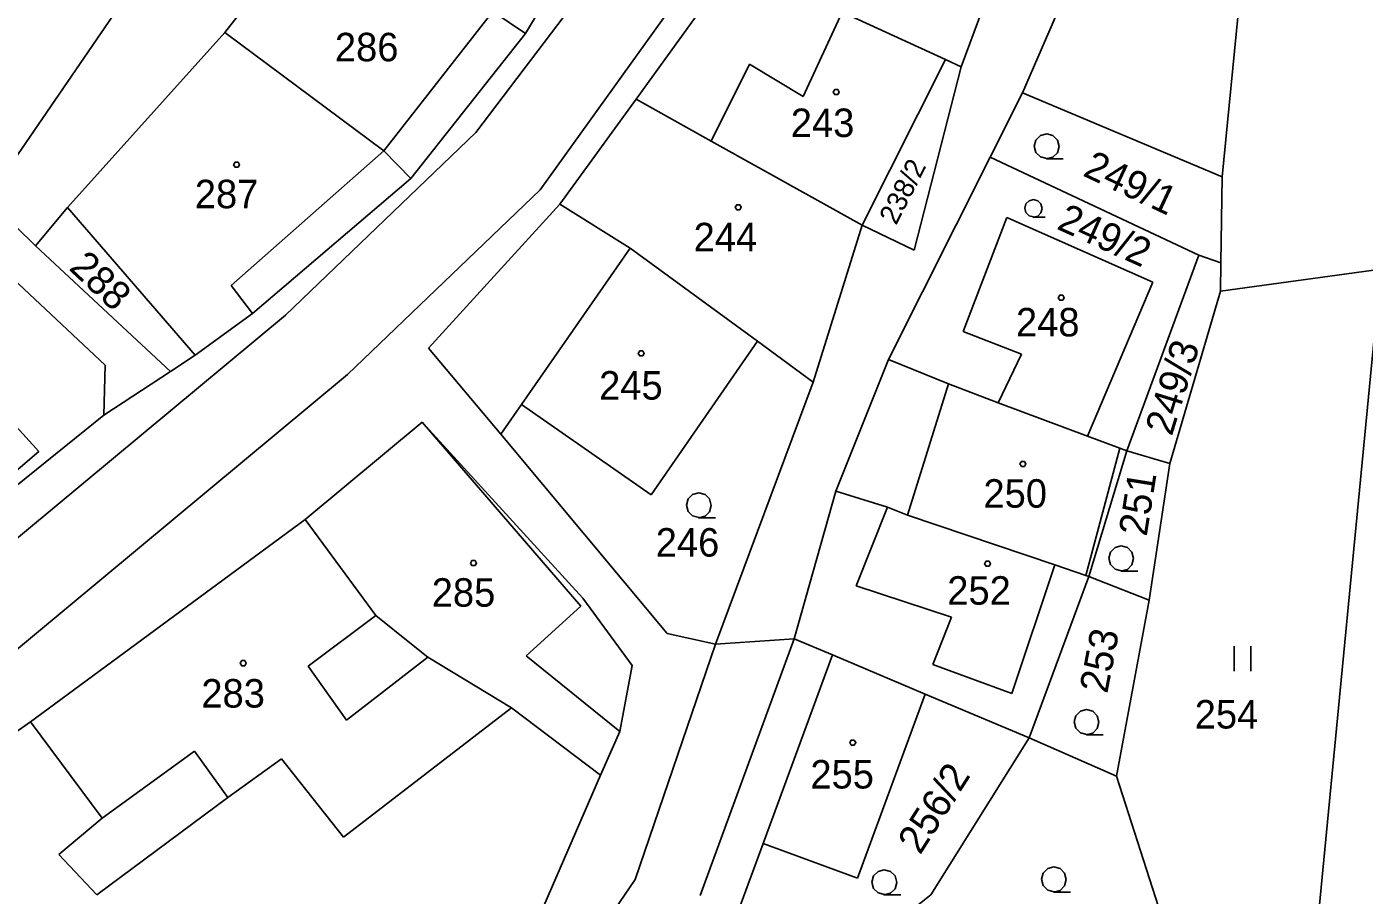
# Model space of a CAD drawing. Extents: x -609861 to -605046, y -1120287 to -1116307.
# Drawn here: x -606958.5 to -606878.7, y -1119241 to -1119189.1 of the extents above; entities that cross this region are included whole.
import ezdxf

# ---------------------------------------------------------------- set-up
doc = ezdxf.new("R2010")
doc.units = 0
for name, color, linetype in [('Vrstva 1', 7, 'Continuous'), ('Vrstva 2', 7, 'Continuous'), ('Vrstva 3', 7, 'Continuous'), ('Vrstva 4', 7, 'Continuous'), ('Vrstva 5', 7, 'Continuous')]:
    doc.layers.add(name, color=color, linetype=linetype)

msp = doc.modelspace()

# ---------------------------------------------------------------- linework, layer by layer
at = {"layer": 'Vrstva 1'}
for p, q in [((-606882.24, -1119147.78), (-606887.13, -1119198.08)), ((-606931.57, -1119156.63), (-606960.83, -1119199.39)), ((-606917.71, -1119171.16), (-606928.72, -1119189.54)), ((-606902.71, -1119191.52), (-606898.71, -1119180.77)), ((-606894.7, -1119183.02), (-606899.05, -1119193.07)), ((-606942.51, -1119184.16), (-606946.66, -1119189.47)), ((-606922.12, -1119193.45), (-606916.25, -1119185.35)), ((-606928.72, -1119189.54), (-606930.67, -1119188.21)), ((-606903.65, -1119191.09), (-606909.82, -1119188.26)), ((-606946.66, -1119189.47), (-606956.05, -1119199.92)), ((-606937.17, -1119196.54), (-606946.66, -1119189.47)), ((-606935.56, -1119198.19), (-606928.72, -1119189.54)), ((-606908.63, -1119200.97), (-606903.65, -1119191.09)), ((-606903.65, -1119191.09), (-606902.71, -1119191.52)), ((-606902.71, -1119191.52), (-606905.51, -1119202.47)), ((-606926.67, -1119199.72), (-606922.12, -1119193.45)), ((-606917.63, -1119195.95), (-606922.12, -1119193.45)), ((-606899.05, -1119193.07), (-606900.98, -1119196.91)), ((-606887.13, -1119198.08), (-606899.05, -1119193.07)), ((-606908.63, -1119200.97), (-606917.63, -1119195.95)), ((-606935.56, -1119198.19), (-606937.17, -1119196.54)), ((-606953.81, -1119209.32), (-606967.03, -1119196.92)), ((-606900.98, -1119196.91), (-606907.05, -1119208.99)), ((-606900.98, -1119196.91), (-606888.53, -1119202.75)), ((-606945.01, -1119206.25), (-606935.56, -1119198.19)), ((-606887.21, -1119203.21), (-606887.13, -1119198.08)), ((-606957.96, -1119202.21), (-606960.83, -1119199.39)), ((-606956.05, -1119199.92), (-606957.96, -1119202.21)), ((-606948.44, -1119208.72), (-606956.05, -1119199.92)), ((-606922.47, -1119202.34), (-606926.67, -1119199.72)), ((-606902.6, -1119207.32), (-606899.98, -1119200.52)), ((-606899.98, -1119200.52), (-606891.27, -1119204.37)), ((-606911.55, -1119210.34), (-606908.63, -1119200.97)), ((-606905.51, -1119202.47), (-606908.63, -1119200.97)), ((-606949.91, -1119209.71), (-606957.96, -1119202.21)), ((-606928.96, -1119211.68), (-606922.47, -1119202.34)), ((-606914.87, -1119207.9), (-606922.47, -1119202.34)), ((-606888.53, -1119202.75), (-606892.83, -1119214.43)), ((-606888.53, -1119202.75), (-606887.21, -1119203.21)), ((-606887.23, -1119204.9), (-606887.21, -1119203.21)), ((-606877.66, -1119203.6), (-606887.23, -1119204.9)), ((-606891.27, -1119204.37), (-606895.17, -1119213.56)), ((-606887.23, -1119204.9), (-606890.25, -1119215.19)), ((-606948.44, -1119208.72), (-606945.01, -1119206.25)), ((-606877.96, -1119206.68), (-606882.51, -1119253.82)), ((-606914.87, -1119207.9), (-606921.21, -1119217.07)), ((-606911.55, -1119210.34), (-606914.87, -1119207.9)), ((-606899.11, -1119208.67), (-606902.6, -1119207.32)), ((-606949.91, -1119209.71), (-606948.44, -1119208.72)), ((-606900.5, -1119211.57), (-606899.11, -1119208.67)), ((-606953.88, -1119212.31), (-606953.81, -1119209.32)), ((-606907.05, -1119208.99), (-606910.19, -1119216.84)), ((-606903.47, -1119210.44), (-606907.05, -1119208.99)), ((-606953.88, -1119212.31), (-606949.91, -1119209.71)), ((-606917.38, -1119225.97), (-606911.55, -1119210.34)), ((-606900.5, -1119211.57), (-606903.47, -1119210.44)), ((-606928.96, -1119211.68), (-606930.19, -1119213.45)), ((-606921.21, -1119217.07), (-606928.96, -1119211.68)), ((-606895.17, -1119213.56), (-606900.5, -1119211.57)), ((-606962.49, -1119219.24), (-606953.88, -1119212.31)), ((-606934.88, -1119212.73), (-606941.86, -1119218.54)), ((-606925.29, -1119223.23), (-606934.88, -1119212.73)), ((-606920.26, -1119225.33), (-606930.19, -1119213.45)), ((-606893.25, -1119214.28), (-606895.17, -1119213.56)), ((-606892.83, -1119214.43), (-606893.25, -1119214.28)), ((-606892.83, -1119214.43), (-606895.1, -1119221.93)), ((-606890.25, -1119215.19), (-606892.83, -1119214.43)), ((-606890.25, -1119215.19), (-606891.49, -1119223.35)), ((-606910.19, -1119216.84), (-606912.69, -1119225.65)), ((-606907.12, -1119217.8), (-606910.19, -1119216.84)), ((-606905.91, -1119218.28), (-606907.12, -1119217.8)), ((-606897.13, -1119221.25), (-606905.91, -1119218.28)), ((-606941.86, -1119218.54), (-606958.27, -1119230.62)), ((-606941.86, -1119218.54), (-606937.64, -1119224.26)), ((-606895.28, -1119221.87), (-606897.13, -1119221.25)), ((-606895.1, -1119221.93), (-606898.66, -1119231.56)), ((-606895.1, -1119221.93), (-606895.28, -1119221.87)), ((-606891.49, -1119223.35), (-606895.1, -1119221.93)), ((-606922.34, -1119227.24), (-606925.29, -1119223.23)), ((-606891.49, -1119223.35), (-606893.44, -1119233.85)), ((-606937.64, -1119224.26), (-606935.53, -1119225.97)), ((-606917.38, -1119225.97), (-606920.26, -1119225.33)), ((-606935.53, -1119225.97), (-606934.55, -1119226.75)), ((-606917.38, -1119225.97), (-606922.18, -1119240.03)), ((-606918.3, -1119240.98), (-606912.69, -1119225.65)), ((-606912.69, -1119225.65), (-606917.38, -1119225.97)), ((-606910.39, -1119226.62), (-606912.69, -1119225.65)), ((-606934.55, -1119226.75), (-606929.56, -1119229.78)), ((-606904.86, -1119228.95), (-606910.39, -1119226.62)), ((-606923.09, -1119231.18), (-606922.34, -1119227.24)), ((-606904.86, -1119228.95), (-606908.9, -1119239.95)), ((-606898.66, -1119231.56), (-606904.86, -1119228.95)), ((-606929.56, -1119229.78), (-606939.57, -1119237.49)), ((-606929.56, -1119229.78), (-606924.24, -1119233.8)), ((-606958.27, -1119230.62), (-606971.39, -1119239.78)), ((-606953.98, -1119236.35), (-606958.27, -1119230.62)), ((-606924.24, -1119233.8), (-606923.09, -1119231.18)), ((-606898.66, -1119231.56), (-606904.52, -1119240.94)), ((-606893.44, -1119233.85), (-606898.66, -1119231.56)), ((-606943.27, -1119232.81), (-606946.48, -1119235.12)), ((-606939.57, -1119237.49), (-606943.27, -1119232.81)), ((-606927.63, -1119241.6), (-606924.24, -1119233.8)), ((-606887.6, -1119251.99), (-606893.44, -1119233.85)), ((-606946.48, -1119235.12), (-606954.3, -1119240.93)), ((-606956.57, -1119238.52), (-606953.98, -1119236.35)), ((-606914.53, -1119237.88), (-606916.12, -1119242.18)), ((-606908.9, -1119239.95), (-606914.53, -1119237.88)), ((-606954.3, -1119240.93), (-606956.57, -1119238.52)), ((-606922.18, -1119240.03), (-606924.79, -1119243.86)), ((-606904.52, -1119240.94), (-606910.24, -1119245.42))]:
    msp.add_line(p, q, dxfattribs=at)
msp.add_lwpolyline([(-606965.54, -1119208.43), (-606964.29, -1119207.3), (-606957.77, -1119214.47), (-606963.17, -1119219.09)], dxfattribs=at)
at = {"layer": 'Vrstva 3'}
for p, q in [((-606886.42, -1119226.09), (-606886.42, -1119227.59)), ((-606885.42, -1119227.59), (-606885.42, -1119226.09))]:
    msp.add_line(p, q, dxfattribs=at)
for points in [[(-606897.6, -1119197), (-606897.98, -1119196.9), (-606898.25, -1119196.63), (-606898.35, -1119196.26), (-606898.25, -1119195.89), (-606897.98, -1119195.62), (-606897.61, -1119195.52), (-606897.24, -1119195.62), (-606896.97, -1119195.89), (-606896.87, -1119196.27), (-606896.97, -1119196.65), (-606897.24, -1119196.92), (-606897.62, -1119197.02), (-606896.62, -1119197.02)], [(-606898.39, -1119200.48), (-606898.656, -1119200.41), (-606898.845, -1119200.221), (-606898.915, -1119199.962), (-606898.845, -1119199.703), (-606898.656, -1119199.514), (-606898.397, -1119199.444), (-606898.138, -1119199.514), (-606897.949, -1119199.703), (-606897.879, -1119199.969), (-606897.949, -1119200.235), (-606898.138, -1119200.424), (-606898.404, -1119200.494), (-606897.704, -1119200.494)], [(-606918.36, -1119218.42), (-606918.74, -1119218.32), (-606919.01, -1119218.05), (-606919.11, -1119217.68), (-606919.01, -1119217.31), (-606918.74, -1119217.04), (-606918.37, -1119216.94), (-606918, -1119217.04), (-606917.73, -1119217.31), (-606917.63, -1119217.69), (-606917.73, -1119218.07), (-606918, -1119218.34), (-606918.38, -1119218.44), (-606917.38, -1119218.44)], [(-606893.15, -1119221.59), (-606893.53, -1119221.49), (-606893.8, -1119221.22), (-606893.9, -1119220.85), (-606893.8, -1119220.48), (-606893.53, -1119220.21), (-606893.16, -1119220.11), (-606892.79, -1119220.21), (-606892.52, -1119220.48), (-606892.42, -1119220.86), (-606892.52, -1119221.24), (-606892.79, -1119221.51), (-606893.17, -1119221.61), (-606892.17, -1119221.61)], [(-606895.22, -1119231.36), (-606895.6, -1119231.26), (-606895.87, -1119230.99), (-606895.97, -1119230.62), (-606895.87, -1119230.25), (-606895.6, -1119229.98), (-606895.23, -1119229.88), (-606894.86, -1119229.98), (-606894.59, -1119230.25), (-606894.49, -1119230.63), (-606894.59, -1119231.01), (-606894.86, -1119231.28), (-606895.24, -1119231.38), (-606894.24, -1119231.38)], [(-606907.29, -1119240.92), (-606907.67, -1119240.82), (-606907.94, -1119240.55), (-606908.04, -1119240.18), (-606907.94, -1119239.81), (-606907.67, -1119239.54), (-606907.3, -1119239.44), (-606906.93, -1119239.54), (-606906.66, -1119239.81), (-606906.56, -1119240.19), (-606906.66, -1119240.57), (-606906.93, -1119240.84), (-606907.31, -1119240.94), (-606906.31, -1119240.94)], [(-606897.17, -1119240.75), (-606897.55, -1119240.65), (-606897.82, -1119240.38), (-606897.92, -1119240.01), (-606897.82, -1119239.64), (-606897.55, -1119239.37), (-606897.18, -1119239.27), (-606896.81, -1119239.37), (-606896.54, -1119239.64), (-606896.44, -1119240.02), (-606896.54, -1119240.4), (-606896.81, -1119240.67), (-606897.19, -1119240.77), (-606896.19, -1119240.77)]]:
    msp.add_lwpolyline(points, dxfattribs=at)
msp.add_lwpolyline([(-606909.09, -1119231.7), (-606909, -1119231.85), (-606909.09, -1119232), (-606909.27, -1119232), (-606909.36, -1119231.85), (-606909.27, -1119231.7)], close=True, dxfattribs=at)
at = {"layer": 'Vrstva 4'}
for p, q in [((-606921.54, -1119182.07), (-606931.69, -1119195.44)), ((-606927.84, -1119198.87), (-606917.5, -1119184.46)), ((-606930.67, -1119188.21), (-606937.17, -1119196.54)), ((-606912.14, -1119193.29), (-606909.82, -1119188.26)), ((-606917.63, -1119195.95), (-606915.35, -1119191.36)), ((-606915.35, -1119191.36), (-606912.14, -1119193.29)), ((-606943.04, -1119206.35), (-606931.69, -1119195.44)), ((-606937.17, -1119196.54), (-606946.28, -1119204.58)), ((-606939.34, -1119209.88), (-606927.84, -1119198.87)), ((-606934.5, -1119208.31), (-606926.67, -1119199.72)), ((-606946.28, -1119204.58), (-606945.01, -1119206.25)), ((-606968.63, -1119227.61), (-606943.04, -1119206.35)), ((-606930.19, -1119213.45), (-606934.5, -1119208.31)), ((-606965.24, -1119231.42), (-606939.34, -1119209.88)), ((-606905.91, -1119218.28), (-606903.47, -1119210.44)), ((-606934.88, -1119212.73), (-606925.41, -1119223.71)), ((-606893.25, -1119214.28), (-606895.28, -1119221.87)), ((-606907.12, -1119217.8), (-606908.99, -1119222.5)), ((-606899.68, -1119228.92), (-606897.13, -1119221.25)), ((-606908.99, -1119222.5), (-606903.29, -1119224.36)), ((-606925.41, -1119223.71), (-606928.68, -1119226.68)), ((-606937.64, -1119224.26), (-606941.68, -1119227.28)), ((-606903.29, -1119224.36), (-606904.41, -1119227.18)), ((-606939.41, -1119230.51), (-606934.55, -1119226.75)), ((-606928.68, -1119226.68), (-606923.09, -1119231.18)), ((-606910.39, -1119226.62), (-606914.53, -1119237.88)), ((-606941.68, -1119227.28), (-606939.41, -1119230.51)), ((-606904.41, -1119227.18), (-606899.68, -1119228.92)), ((-606948.48, -1119232.36), (-606953.98, -1119236.35)), ((-606946.48, -1119235.12), (-606948.48, -1119232.36))]:
    msp.add_line(p, q, dxfattribs=at)
at = {"layer": 'Vrstva 5'}
for points in [[(-606910.08, -1119192.88), (-606909.99, -1119193.03), (-606910.08, -1119193.18), (-606910.26, -1119193.18), (-606910.35, -1119193.03), (-606910.26, -1119192.88)], [(-606945.87, -1119197.21), (-606945.78, -1119197.36), (-606945.87, -1119197.51), (-606946.05, -1119197.51), (-606946.14, -1119197.36), (-606946.05, -1119197.21)], [(-606915.93, -1119199.75), (-606915.84, -1119199.9), (-606915.93, -1119200.05), (-606916.11, -1119200.05), (-606916.2, -1119199.9), (-606916.11, -1119199.75)], [(-606896.65, -1119205.15), (-606896.56, -1119205.3), (-606896.65, -1119205.45), (-606896.83, -1119205.45), (-606896.92, -1119205.3), (-606896.83, -1119205.15)], [(-606921.72, -1119208.47), (-606921.63, -1119208.62), (-606921.72, -1119208.77), (-606921.9, -1119208.77), (-606921.99, -1119208.62), (-606921.9, -1119208.47)], [(-606898.94, -1119215.07), (-606898.85, -1119215.22), (-606898.94, -1119215.37), (-606899.12, -1119215.37), (-606899.21, -1119215.22), (-606899.12, -1119215.07)], [(-606931.73, -1119220.99), (-606931.64, -1119221.14), (-606931.73, -1119221.29), (-606931.91, -1119221.29), (-606932, -1119221.14), (-606931.91, -1119220.99)], [(-606901.05, -1119221.03), (-606900.96, -1119221.18), (-606901.05, -1119221.33), (-606901.23, -1119221.33), (-606901.32, -1119221.18), (-606901.23, -1119221.03)], [(-606945.47, -1119226.96), (-606945.38, -1119227.11), (-606945.47, -1119227.26), (-606945.65, -1119227.26), (-606945.74, -1119227.11), (-606945.65, -1119226.96)]]:
    msp.add_lwpolyline(points, close=True, dxfattribs=at)

# ---------------------------------------------------------------- texts
at = {"layer": 'Vrstva 2'}
for s, p in [('286', (-606940.093, -1119191.19)), ('243', (-606912.883, -1119195.71)), ('287', (-606948.453, -1119199.96)), ('244', (-606918.683, -1119202.53)), ('248', (-606899.443, -1119207.61)), ('245', (-606924.323, -1119211.38)), ('250', (-606901.383, -1119217.83)), ('246', (-606920.943, -1119220.75)), ('285', (-606934.313, -1119223.74)), ('252', (-606903.543, -1119223.62)), ('283', (-606948.063, -1119229.76)), ('254', (-606888.773, -1119231.01)), ('255', (-606911.713, -1119234.59))]:
    msp.add_text(s, height=1.7, dxfattribs=at).set_placement(p)
for s, height, rotation, p in [('249/1', 1.7, 334.77924, (-606895.515, -1119197.991)), ('238/2', 1.2, 63.02536, (-606906.594, -1119201.011)), ('249/2', 1.7, 335.69597, (-606897.074, -1119201.168)), ('288', 1.7, 316.78836, (-606956.027, -1119203.583)), ('249/3', 1.7, 72.88023, (-606890.14, -1119213.603)), ('251', 1.7, 81.01623, (-606891.643, -1119219.586)), ('253', 1.7, 79.18277, (-606893.995, -1119228.967)), ('256/2', 1.7, 57.58226, (-606905.163, -1119238.6))]:
    msp.add_text(s, height=height, rotation=rotation, dxfattribs=at).set_placement(p)

doc.saveas('drawing.dxf')
